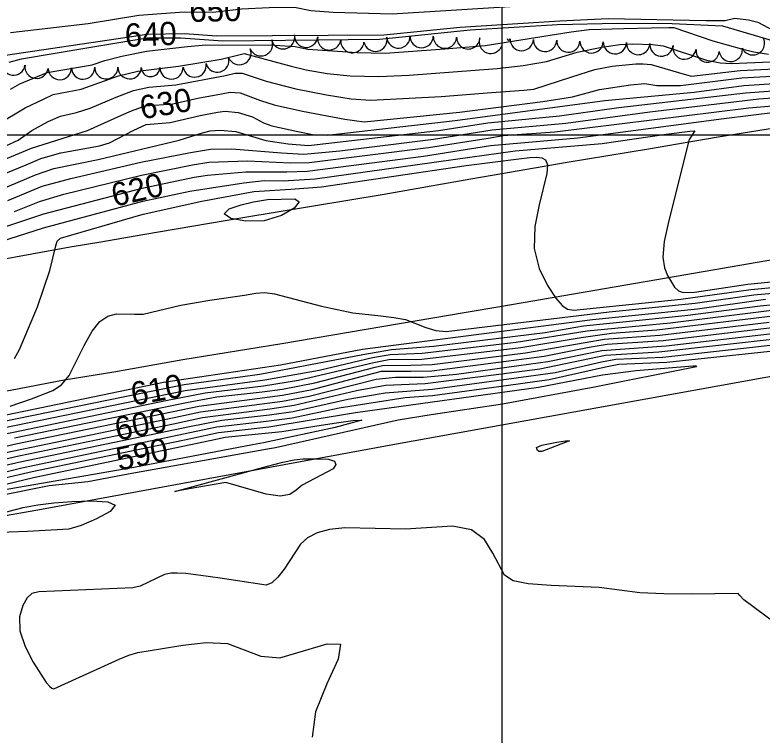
# Model space of a CAD drawing. Extents: x 79600 to 91800, y 75600 to 84400.
# Drawn here: x 88582 to 89223, y 80485 to 81103 of the extents above; entities that cross this region are included whole.
import ezdxf

# ---------------------------------------------------------------- set-up
doc = ezdxf.new("R2010")
doc.units = 0
for name, color, linetype in [('084-090$0$GRID', 7, 'Continuous'), ('084-090$0$INDEX', 7, 'Continuous'), ('084-090$0$INDXLBL', 7, 'Continuous'), ('084-090$0$INTER', 7, 'Continuous'), ('084-090$0$INTERSTATE', 7, 'Continuous'), ('084-090$0$RECREATION', 7, 'Continuous'), ('084-090$0$TREES', 7, 'Continuous')]:
    doc.layers.add(name, color=color, linetype=linetype)

msp = doc.modelspace()

# ---------------------------------------------------------------- linework, layer by layer
at = {"layer": '084-090$0$GRID'}
for p, q in [((89000, 84000), (89000, 80000)), ((90000, 81000), (85000, 81000))]:
    msp.add_line(p, q, dxfattribs=at)
at = {"layer": '084-090$0$INDEX'}
for points in [[(88578.45, 81088.02), (88645.02, 81095.64), (88688.56, 81102.92), (88727.52, 81105.8), (88752.05, 81105.34), (88776.63, 81108.2), (88800.55, 81109.33), (88822.12, 81109.69), (88836.3, 81106.94), (88855.44, 81105.41), (88905.92, 81103.97), (89025.49, 81111.37), (89059.08, 81114.91), (89093.36, 81117.27), (89131.87, 81116.13), (89191.49, 81117.17), (89213, 81116.12), (89236.46, 81117.32)], [(88574.29, 81068.39), (88678.68, 81083.99), (88695.31, 81086.68), (88727.72, 81087.12), (88755.5, 81085.2), (88898.87, 81085.98), (88964.19, 81092.46), (89049.87, 81098.09), (89091.36, 81099.98), (89175.09, 81098.13), (89191.7, 81098.4), (89200.15, 81100.24), (89211.78, 81098.97), (89219.67, 81096.88), (89238.13, 81087.14)], [(88520.56, 80957.2), (88596.57, 80988.73), (88628.12, 80998.67), (88644.55, 81004.05), (88673.73, 81016.93), (88682.39, 81020.9), (88694.15, 81024.95), (88717.86, 81026.92), (88739.28, 81031.63), (88759.53, 81035.37), (88767.02, 81036.69), (88775.57, 81036.3), (88792.99, 81029.53), (88804.69, 81025.83), (88829.06, 81020.37), (88865.22, 81013.74), (88882.07, 81011.3), (88963.82, 81019.69), (89035.17, 81028.73), (89060.65, 81032.88), (89083.77, 81039.2), (89110.39, 81043.03), (89122.72, 81044.17), (89133.19, 81042.61), (89153.43, 81042.63), (89206.18, 81049.01), (89299.4, 81054.35)], [(88541.41, 80910.75), (88606.98, 80932.55), (88691.4, 80954.55), (88736.19, 80963.87), (88747.38, 80965.72), (88780.3, 80968.57), (88815.56, 80968.45), (88833.1, 80969.02), (88932.96, 80981.92), (88990.39, 80990.95), (89065.3, 80997.67), (89190.62, 81014.17), (89236.85, 81019.83)], [(87888.97, 80515.46), (87898.78, 80519.97), (87923.73, 80525.97), (88007.4, 80557.21), (88229.28, 80649.08), (88314.22, 80682.6), (88393.97, 80708.96), (88421.54, 80717.7), (88472.88, 80730.94), (88571.52, 80754.2), (88675.05, 80775.47), (88727.59, 80786.11), (88792.5, 80794.82), (88880.8, 80811.65), (88905.44, 80815.95), (88941.52, 80818.82), (89037.37, 80830.77), (89070.19, 80836.22), (89157.51, 80845.12), (89221.65, 80853.53), (89264.54, 80857.84)], [(88574.54, 80727.65), (88719.01, 80757.83), (88741.58, 80762.57), (88792.14, 80769.3), (88811.74, 80771.77), (88834.81, 80775.93), (88871.87, 80785.47), (88892.38, 80790.52), (88908.79, 80792.41), (88932.83, 80792.22), (88961.07, 80795.03), (89014.62, 80802.26), (89039.6, 80805.64), (89085.99, 80815.25), (89141.17, 80819.23), (89234.61, 80830.14)]]:
    msp.add_lwpolyline(points, dxfattribs=at)
msp.add_lwpolyline([(88786.07, 80734.37), (88684.17, 80714.74), (88570.48, 80695.18), (88537.53, 80689.87), (88527.36, 80688.29), (88521.89, 80687.53), (88519.64, 80687.38), (88598.2, 80706.19), (88749.5, 80737.96), (88762.74, 80740.76), (88811.17, 80745.73), (88839.61, 80750.25), (88856.07, 80752.81), (88872.3, 80755.05), (88879.86, 80755.48), (88857.16, 80749.1), (88795.52, 80735.95)], close=True, dxfattribs=at)
at = {"layer": '084-090$0$INTER'}
for points in [[(88577.44, 81062.44), (88587.77, 81065.4), (88645.65, 81075.21), (88679.86, 81080.76), (88696.1, 81083.33), (88724.74, 81083.45), (88760.67, 81080.89), (88894.99, 81082.35), (88972.85, 81090.19), (89047.85, 81094.82), (89099.18, 81095.9), (89146.38, 81095.81), (89189.57, 81093.66), (89234.17, 81080.44)], [(88578.42, 81039.32), (88586.57, 81043.86), (88609.82, 81053.79), (88648.47, 81060.23), (88659.54, 81064.02), (88673.92, 81067.74), (88695.3, 81071.83), (88730.48, 81076.01), (88746.2, 81077.39), (88805.36, 81076.99), (88822.79, 81076), (88833.73, 81073.72), (88875.88, 81070.87), (88899.94, 81070.18), (88951.31, 81073.9), (88985.79, 81076.82), (89059.53, 81088.56), (89075.04, 81090.48), (89104.83, 81091.37), (89128.58, 81091.96), (89143.36, 81092.35), (89147.63, 81092.37), (89181.11, 81080.93), (89205.79, 81073.92), (89216.31, 81071.26), (89229.05, 81069.35)], [(88543.88, 80995.4), (88590.92, 81023.35), (88606.8, 81030.87), (88615.17, 81034.7), (88639.19, 81039.45), (88670.99, 81050.76), (88687.65, 81054.92), (88722.68, 81059.06), (88759.36, 81065.11), (88775.56, 81069.21), (88778.83, 81069.98), (88819.26, 81059.04), (88832.14, 81055.96), (88850.33, 81052.83), (88869.93, 81050.93), (88894.52, 81050.25), (88920.61, 81051.32), (88996.02, 81057.14), (89018.42, 81059.54), (89038.31, 81063.18), (89064.82, 81071), (89086.02, 81075.38), (89101.24, 81077.79), (89112.04, 81078.32), (89129.46, 81077.59), (89138.57, 81076.55), (89175.6, 81064.37), (89187.58, 81061.89), (89197.19, 81061.28), (89290.28, 81065.39)], [(88575.05, 80991.12), (88585.1, 80995.71), (88596.64, 81003.87), (88610.91, 81011.62), (88621.3, 81016.12), (88635.06, 81019.48), (88646.8, 81022.99), (88669, 81032.63), (88684.02, 81038.24), (88697.26, 81041.1), (88720.27, 81042.99), (88762.94, 81051), (88771.29, 81052.95), (88777.2, 81053.14), (88797.81, 81046.25), (88823.31, 81039.73), (88849.63, 81034.61), (88870.71, 81031.18), (88887.81, 81029.9), (88948.03, 81033.18), (88991.32, 81036.37), (89019.11, 81038.45), (89027.55, 81039.25), (89060.02, 81049.95), (89079.89, 81056.27), (89094.74, 81059.04), (89114.94, 81061.05), (89121.5, 81061.11), (89128.32, 81060.57), (89158.42, 81051.79), (89162.87, 81050.57), (89204.71, 81055.41), (89281.93, 81059.16)], [(88533.04, 80950.57), (88592.03, 80974.58), (88604.43, 80979.78), (88621.63, 80984.88), (88654.81, 80990.64), (88663.51, 80993.47), (88684.15, 81004.12), (88694.85, 81009.11), (88715.46, 81010.85), (88741.24, 81016.73), (88756.11, 81019.75), (88762.75, 81020.43), (88773.94, 81019.46), (88786.15, 81015.56), (88795.66, 81010.55), (88802.68, 81007.84), (88825.06, 81003.01), (88838.99, 81000.25), (88850.07, 81000), (88959.99, 81012.45), (89088.61, 81029.61), (89165.24, 81036.93), (89207.65, 81042.62), (89303.96, 81048.83)], [(88570.17, 80953.34), (88599.93, 80965.94), (88615.56, 80971.21), (88653.61, 80979.04), (88723.06, 80995.62), (88743.2, 81001.82), (88749.9, 81003.6), (88758.48, 81004.17), (88771.76, 81002.95), (88797.64, 80995.28), (88816.67, 80992.51), (88834.28, 80990.95), (88945.65, 81003.93), (88988.2, 81010.43), (89049.71, 81016.63), (89100.48, 81023.75), (89209.12, 81036.22), (89299.79, 81042.68)], [(88576.08, 80943.95), (88605.71, 80956.17), (88630.2, 80962.85), (88690.43, 80976.86), (88732.83, 80985.17), (88750.13, 80987.97), (88768.28, 80988.11), (88811.12, 80984.88), (88830.12, 80983.58), (88861.05, 80986.47), (88941.42, 80996.59), (88991.66, 81004.6), (89054.88, 81010.31), (89127.02, 81019.8), (89220.65, 81031), (89296.29, 81036.54)], [(88581.98, 80934.56), (88603.29, 80943.15), (88624.33, 80949.34), (88690.91, 80965.71), (88734.51, 80974.52), (88748.75, 80976.85), (88781.88, 80978.03), (88818.8, 80976.19), (88834.81, 80976.4), (88937.19, 80989.26), (88988.28, 80997.42), (89001.22, 80999.74), (89045.53, 81002.72), (89212.06, 81023.43), (89302.83, 81031.04)], [(88533.97, 80897.4), (88606.65, 80920.36), (88691.88, 80943.4), (88732.36, 80952.01), (88778.72, 80959.1), (88796.15, 80960.93), (88812.33, 80960.7), (88839.96, 80962.38), (88972.75, 80981.1), (89011.45, 80986.36), (89086.17, 80992.73), (89141.02, 81000.68), (89161.29, 81003.33), (89165.78, 81003.54), (89160.97, 80996.14), (89143.34, 80926.74), (89139.29, 80908.61), (89138.27, 80895.34), (89139.63, 80886.18), (89142.22, 80879.47), (89148.18, 80869.45), (89151.74, 80866.46), (89155.82, 80865.07), (89165.42, 80865.3), (89211.29, 80872.24), (89326.36, 80883.4)], [(88581.79, 80808.44), (88586.23, 80816.1), (88601.51, 80852.54), (88612.28, 80883.76), (88617.44, 80905.06), (88618.47, 80909.11), (88621.44, 80911.42), (88692.36, 80932.24), (88742.6, 80943.2), (88787.38, 80951.62), (88818.97, 80953.49), (88845.23, 80955.63), (88969.36, 80973.77), (89014.8, 80979.56), (89024.06, 80980.62), (89030.22, 80981.02), (89034.3, 80980.56), (89037.64, 80978.65), (89039.22, 80974.47), (89038.79, 80967.15), (89032.11, 80940.03), (89028.43, 80921.59), (89027.84, 80902.72), (89032.07, 80885.44), (89039.21, 80870.93), (89046.47, 80860.14), (89051.83, 80853.67), (89056.38, 80850.68), (89062, 80849.94), (89153.76, 80859.27), (89213.88, 80867.57), (89326.17, 80878.1)], [(88578.17, 80767.35), (88596.51, 80773.81), (88614.91, 80781.03), (88622.09, 80785.86), (88628.67, 80793.77), (88641.78, 80819.47), (88648.41, 80831.73), (88655.12, 80840.03), (88662.04, 80844.68), (88669.33, 80846.66), (88684.88, 80846.5), (88692.36, 80846.3), (88724.53, 80854.2), (88749.45, 80858.44), (88779.24, 80862.8), (88789.01, 80864.36), (88796.62, 80864.9), (88805.14, 80863.88), (88845.44, 80853.09), (88872.3, 80847.51), (88896.31, 80844.8), (88907.31, 80843.63), (88917.38, 80841.67), (88934.97, 80835.02), (88943.47, 80832.36), (88952.21, 80831.38), (89092.16, 80848.38), (89166.04, 80855.72), (89216.47, 80862.89), (89325.98, 80872.81)], [(87887.39, 80519.3), (87898.21, 80524.19), (87927.28, 80531.62), (88012.89, 80564.51), (88221.57, 80651.09), (88313.43, 80687.51), (88382.81, 80710.39), (88421.71, 80722.95), (88471.45, 80735.93), (88566.05, 80758.37), (88709.85, 80787.93), (88810.16, 80803.04), (88880.59, 80816.22), (89077.82, 80841.93), (89167.93, 80851.08), (89226.4, 80859.22)], [(87890.54, 80511.61), (87899.36, 80515.75), (87925.23, 80521.69), (87941.61, 80526.88), (88016.44, 80555.57), (88140.2, 80607.33), (88229.64, 80643.97), (88315.02, 80677.68), (88380.28, 80699.28), (88412.85, 80709.9), (88465.11, 80723.7), (88572.12, 80748.89), (88686.31, 80772.44), (88728.21, 80780.95), (88796.59, 80790.16), (88843.3, 80798.46), (88889.13, 80809.06), (88904.34, 80811.67), (88931.78, 80812.8), (89012.29, 80822.48), (89073.35, 80832.03), (89144.53, 80838.92), (89231.87, 80849.86)], [(87896.06, 80509.97), (87926.74, 80517.4), (87944.08, 80522.83), (88009.97, 80547.82), (88149.03, 80605.86), (88223.59, 80636.22), (88315.82, 80672.77), (88389.97, 80697.37), (88421.21, 80707.2), (88475.74, 80720.97), (88572.73, 80743.58), (88713.17, 80772.55), (88745.46, 80778.85), (88795.48, 80784.94), (88825.63, 80789.82), (88890.2, 80804.92), (88903.24, 80807.38), (88931.47, 80807.69), (89016.35, 80817.88), (89068.07, 80826.39), (89094.06, 80830.03), (89133.02, 80832.96), (89242.14, 80846.06)], [(88581.93, 80740.26), (88729.45, 80770.64), (88755.6, 80775.33), (88794.36, 80779.73), (88811.97, 80782.18), (88839.53, 80787.34), (88891.27, 80800.77), (88897.58, 80802.41), (88922.13, 80802.59), (88940.31, 80803.09), (89020.42, 80813.29), (89071.58, 80822.19), (89087.84, 80824.79), (89135.73, 80828.38), (89229.43, 80839.5)], [(88469.94, 80708.97), (88583.16, 80735.12), (88709.83, 80761.19), (88739.99, 80767.49), (88811.86, 80776.97), (88837.46, 80781.73), (88890.35, 80795.85), (88896.81, 80797.62), (88922.06, 80797.56), (88940.04, 80797.83), (89010.42, 80806.87), (89036.44, 80810.31), (89075.09, 80818), (89090.34, 80820.5), (89138.45, 80823.8), (89232.02, 80834.82)], [(88445.01, 80692.29), (88585.63, 80724.86), (88718.31, 80752.37), (88743.16, 80757.65), (88801.11, 80765.2), (88821.97, 80768.18), (88875.45, 80780.96), (88900.34, 80785.33), (88934.38, 80786.99), (88999.86, 80795.1), (89032.62, 80799.49), (89089.15, 80811.06), (89134.8, 80814.04), (89237.2, 80825.46)], [(88459.04, 80690.45), (88586.86, 80719.72), (88731.93, 80750.01), (88759.68, 80755.57), (88800.77, 80760.04), (88821.01, 80762.76), (88868.01, 80773.52), (88899.91, 80778.85), (88940.5, 80781.99), (89023.04, 80793.05), (89045.91, 80796.3), (89085.64, 80805.41), (89097.86, 80807.64), (89138.21, 80809.57), (89248.28, 80821.78)], [(88533.62, 80701.16), (88588.09, 80714.59), (88755.41, 80749.66), (88800.43, 80754.88), (88820.05, 80757.34), (88860.56, 80766.07), (88917.04, 80774.82), (88940.66, 80776.71), (89005.8, 80785.51), (89040.76, 80790.3), (89089.15, 80801.21), (89100.36, 80803.36), (89141.62, 80805.09), (89235.67, 80815.32)], [(88433.72, 80673.78), (88597.11, 80711.33), (88733.17, 80739.69), (88757.07, 80744.8), (88800.09, 80749.72), (88874.63, 80762.11), (89031.46, 80783.83), (89086.55, 80794.26), (89115.38, 80798.11), (89163.94, 80801.98), (89166.68, 80802.05), (89167.09, 80801.09), (89078.14, 80783.46), (89000.6, 80769.23), (88939.44, 80760.1), (88911.09, 80755.46), (88805.81, 80731.85), (88799.12, 80730.7), (88679.39, 80709.06), (88644.72, 80702.64), (88611.59, 80699.21), (88447.87, 80666.11)], [(89243.51, 80574.8), (89215.35, 80595.5), (89207.87, 80601.42), (89204.43, 80604.93), (89202.86, 80606.64), (89162.84, 80606.19), (89139.14, 80606.4), (89118.56, 80607.23), (89083.51, 80612.04), (89042.32, 80613.74), (89022.72, 80615.09), (89009.89, 80617.71), (89002.41, 80622.49), (88992.43, 80641.47), (88985.25, 80653.04), (88974.06, 80661.52), (88957.7, 80664.42), (88917.38, 80662.08), (88865.31, 80663.02), (88852.22, 80661.68), (88841.5, 80658.74), (88833.21, 80654.43), (88827.23, 80648.97), (88813.34, 80627.75), (88808, 80620.82), (88802.73, 80615.9), (88797.78, 80613.9), (88758.35, 80619.99), (88741.72, 80622.31), (88728.86, 80623.81), (88721.54, 80624.27), (88716.38, 80624.12), (88710.64, 80623.07), (88689.78, 80613.05), (88683.47, 80611.54), (88602.89, 80608.21), (88596.67, 80606.78), (88592.74, 80603.16), (88588.92, 80596.43), (88586.25, 80586.82), (88586.57, 80574.82), (88591.01, 80561.19), (88597.8, 80547.87), (88609.17, 80530.37), (88612.08, 80527.03), (88614.03, 80525.63), (88615.67, 80525.02), (88671.72, 80550.36), (88680.09, 80554.01), (88687.72, 80556.16), (88709, 80559.56), (88726.44, 80562.55), (88746.24, 80564.81), (88764.77, 80563.96), (88793.29, 80553.1), (88809.59, 80551.58), (88850.24, 80563.55), (88861.57, 80563.28), (88859.58, 80550.58), (88849.79, 80529.18), (88840.29, 80505.15), (88837.25, 80483.65)]]:
    msp.add_lwpolyline(points, dxfattribs=at)
for points in [[(88826.22, 80942.61), (88821.92, 80937.16), (88811.02, 80930.89), (88796.17, 80926.51), (88780.33, 80926.02), (88767.49, 80928.56), (88761.9, 80932.56), (88766.19, 80936.66), (88776.44, 80940.22), (88787.09, 80942.82), (88798.95, 80944.75), (88822.42, 80945.22)], [(89032.17, 80728.68), (89030.65, 80729.55), (89029.98, 80732.12), (89034.29, 80734.09), (89047.31, 80736.65), (89054.61, 80737.76), (89058.24, 80737.75), (89034.37, 80728.57)], [(88812.16, 80719.54), (88821.89, 80721.49), (88829.31, 80722.25), (88844.11, 80722.4), (88851.47, 80721.88), (88856.48, 80720.35), (88857.66, 80717.5), (88855.34, 80713.84), (88828.87, 80699.63), (88823.61, 80695.38), (88818.11, 80691.76), (88809.96, 80690.27), (88797.74, 80691.87), (88763.25, 80701.84), (88738.34, 80697.8), (88725.52, 80695.29), (88719.58, 80694.32), (88799.08, 80716.12)], [(88589.39, 80680.51), (88602.03, 80682.84), (88615.71, 80684.48), (88631.05, 80685.58), (88647.78, 80686.13), (88661.85, 80685.43), (88668.29, 80682.58), (88663.87, 80677.19), (88652.34, 80670.74), (88639.2, 80665.2), (88628.56, 80662.03), (88593.03, 80660.03), (88577.33, 80659.27), (88564.13, 80657.74), (88550.7, 80653.03), (88545.64, 80651.92), (88538.74, 80652.87), (88531.92, 80655.36), (88528.09, 80658.51), (88529.27, 80661.6), (88533.99, 80664.33), (88577.38, 80677.45)]]:
    msp.add_lwpolyline(points, close=True, dxfattribs=at)
at = {"layer": '084-090$0$INTERSTATE'}
for points in [[(87836.77, 80717.41), (87915.18, 80737.62), (88057.85, 80773.94), (88174.56, 80803.8), (88244.28, 80820.98), (88264.53, 80826), (88331.78, 80842.66), (88411.76, 80861.05), (88462.78, 80872.44), (88498.88, 80880.13), (88537.84, 80887.83), (88565.24, 80892.36), (88596.66, 80898.21), (88629.65, 80904.19), (88656.01, 80908.46), (88692.12, 80914.72), (88777.83, 80929.24), (88897.31, 80949.09), (88973.39, 80962.32), (89000, 80966.96), (89056.08, 80976.72), (89125.86, 80988.11), (89184.04, 80998.09), (89235.93, 81006.56)], [(89399.61, 80921.74), (89141.54, 80877.2), (89000, 80853.08), (88969.59, 80847.9), (88811.29, 80820.86), (88726.22, 80807.12), (88667.26, 80796.48), (88624.41, 80789.68), (88578.31, 80780.78), (88544.02, 80774.79), (88495.72, 80764.97), (88452.48, 80755.56), (88414.7, 80747.35), (88372.76, 80737.04), (88334.86, 80727.27), (88283.97, 80713.67), (88235.42, 80699.82), (88192.72, 80687.69), (88163.77, 80678.86), (88066.17, 80648.18), (87979.34, 80620.01), (87909.92, 80596.2), (87848.4, 80575.02)]]:
    msp.add_lwpolyline(points, dxfattribs=at)
at = {"layer": '084-090$0$RECREATION'}
for points in [[(89000, 80355.28), (89386.21, 80358.95), (89383.86, 80670.99), (89470.75, 80668.13), (89483.87, 80791.51), (89489.05, 80849.08), (89460.77, 80863.28), (89405.62, 80854.51), (89267.84, 80799.43), (89000, 80751.14)], [(89000, 80751.14), (88906.64, 80734.31), (88605.11, 80678.87), (88422.78, 80646.67), (88224.5, 80576.19), (87855.04, 80447.95), (87843.73, 80447.51), (87824.07, 80456.01), (87802.16, 80444.87), (87795.17, 80437.56), (87791.18, 80428.45), (87789.94, 80412.33), (87785.98, 80397.76), (87778.24, 80384.21), (87765.01, 80375.84), (87750.49, 80367.07), (87738.32, 80357.66), (87726.17, 80340.85), (87716.87, 80296.5), (87702.57, 80171.42), (87697.81, 80097.06), (87698.44, 80000)]]:
    msp.add_lwpolyline(points, dxfattribs=at)
at = {"layer": '084-090$0$TREES'}
for centre, radius, start, end in [((88812.38, 81083.82), 10, 192.46597, 12.46597), ((88832.11, 81085.17), 10, 175.33451, 355.33451), ((88911.31, 81084.51), 10, 183.65209, 3.65209), ((88931.29, 81084.92), 10, 178.71983, 358.71983), ((88793.38, 81077.84), 10, 202.48739, 22.48739), ((88851.98, 81082.92), 10, 171.76862, 351.76862), ((88871.83, 81080.57), 10, 174.68391, 354.68391), ((88891.56, 81081.75), 10, 192.2089, 12.2089), ((88951.28, 81084.39), 10, 178.24237, 358.24237), ((88971.28, 81083.78), 10, 178.24237, 358.24237), ((88990.64, 81079.96), 10, 159.46902, 339.46902), ((89005.95, 81082.69), 1.21, 178.09852, 358.09852), ((89017.16, 81082.32), 10, 178.09852, 358.09852), ((89037.15, 81081.65), 10, 178.09852, 358.09852), ((89057.14, 81080.99), 10, 178.09852, 358.09852), ((89077.13, 81080.33), 10, 178.09852, 358.09852), ((89097.11, 81079.66), 10, 178.09852, 358.09852), ((89117.1, 81078.94), 10, 177.77951, 357.77951), ((89215.52, 81078.69), 10, 204.62236, 24.62236), ((88774.86, 81070.29), 10, 201.84926, 21.84926), ((89137.05, 81077.67), 10, 174.8958, 354.8958), ((89156.86, 81075.04), 10, 170.01504, 350.01504), ((89176.68, 81072.47), 10, 175.16342, 355.16342), ((89196.53, 81073.08), 10, 188.34813, 8.34813), ((88755.94, 81063.91), 10, 195.43868, 15.43868), ((88580.98, 81061.27), 10, 172.22468, 352.22468), ((88600.8, 81058.57), 10, 172.22468, 352.22468), ((88736.42, 81059.69), 10, 188.96573, 8.96573), ((88620.7, 81057.44), 10, 181.30878, 1.30878), ((88640.7, 81057.9), 10, 181.30878, 1.30878), ((88660.7, 81058.18), 10, 180.27244, 0.27244), ((88680.7, 81058.15), 10, 179.57042, 359.57042), ((88698.62, 81058.01), 7.92, 179.57042, 359.57042), ((88716.54, 81058.04), 10, 180.50872, 0.50872)]:
    msp.add_arc(centre, radius, start, end, dxfattribs=at)

# ---------------------------------------------------------------- texts
at = {"layer": '084-090$0$INDXLBL'}
for s, rotation, p in [('650', 1.12286, (88732.1, 81096.98)), ('640', 2.48857, (88676.9, 81075.52)), ('630', 9.74862, (88691.23, 81013.42)), ('620', 12.84276, (88667.6, 80938.42)), ('610', 10.40365, (88683.69, 80767.76)), ('600', 11.03664, (88670.11, 80737.78)), ('590', 11.97149, (88671.49, 80711.98))]:
    msp.add_text(s, height=20, rotation=rotation, dxfattribs=at).set_placement(p)

doc.saveas('drawing.dxf')
